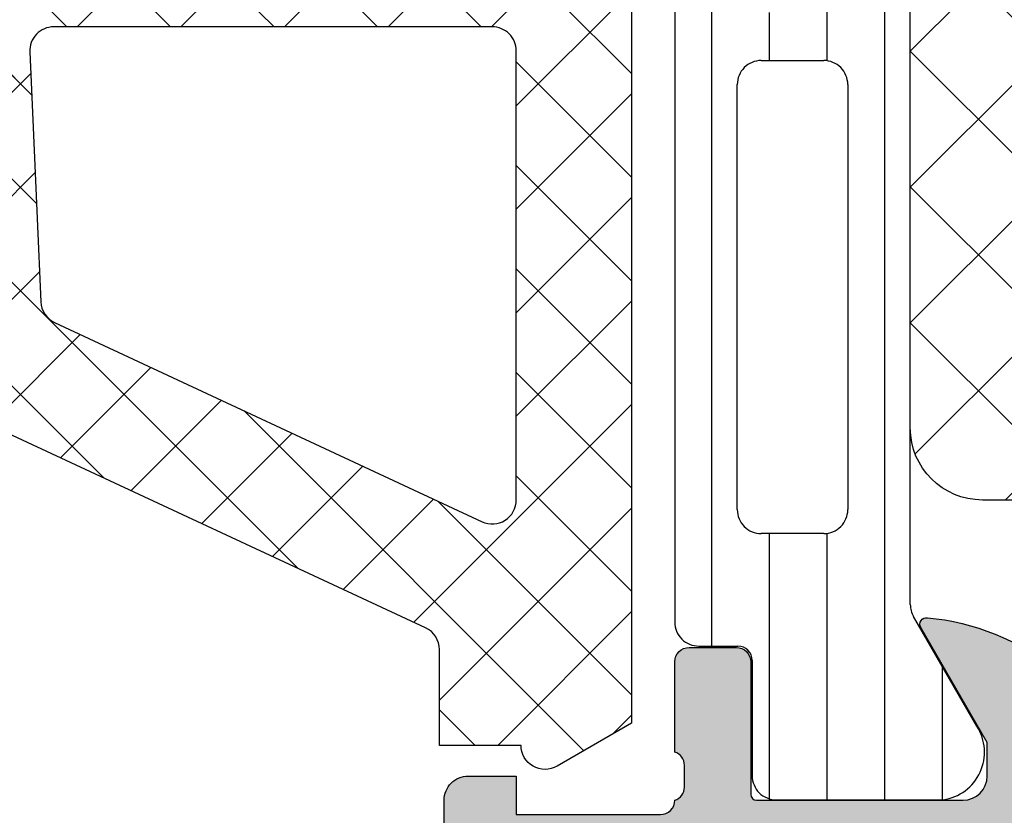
# Model space of a CAD drawing. Header units: millimetres. Extents: x 373037 to 682063, y 76092 to 274210.
# Tile 545 of 552: x 680128 to 680148, y 273205 to 273221. Entities that reach past the tile are written whole.
import ezdxf

# ---------------------------------------------------------------- set-up
doc = ezdxf.new("R2010")
doc.units = ezdxf.units.MM
doc.header["$LTSCALE"] = 100
doc.layers.add('PUDORYS', color=253, linetype='CONTINUOUS')

msp = doc.modelspace()

# ---------------------------------------------------------------- hatches: boundary and pattern name
at = {"layer": 'PUDORYS', "true_color": 0x939598}
h = msp.add_hatch(dxfattribs=at)
h.set_pattern_fill('ANSI37', color=252, scale=0.48, angle=270, style=0)
h.set_pattern_definition([(315, (680136.1487929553, 273234.9725188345), (1.077630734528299, 1.077630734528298), []), (44.99999999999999, (680136.1487929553, 273234.9725188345), (-1.077630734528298, 1.077630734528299), [])])
edge = h.paths.add_edge_path(flags=16)
edge.add_line((680136.8130869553, 273238.3737958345), (680138.2059409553, 273238.2740518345))
edge.add_arc((680138.248798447, 273238.872518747), 0.5999995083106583, 265.9039194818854, 360.000008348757)
edge.add_arc((680138.248798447, 273238.872518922), 0.5999995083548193, 359.9999916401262, 454.0960805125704)
edge.add_line((680138.2059409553, 273239.4709858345), (680136.8130869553, 273239.3712418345))
edge.add_arc((680136.8488014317, 273238.8725188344), 0.5000001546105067, 94.09606439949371, 265.9039355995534)
edge = h.paths.add_edge_path(flags=16)
edge.add_arc((680133.6487933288, 273240.4725154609), 0.4999996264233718, 269.9999571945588, 360.0000428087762)
edge.add_line((680134.1487929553, 273240.4725158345), (680134.1487929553, 273244.0662008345))
edge.add_arc((680133.6487926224, 273244.0662008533), 0.5000003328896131, 359.9999978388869, 473.2180265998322)
edge.add_line((680133.4516769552, 273244.5257068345), (680127.1205749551, 273241.8098288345))
edge.add_arc((680127.3176908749, 273241.3503234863), 0.4999998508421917, 113.2180817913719, 182.5001106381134)
edge.add_line((680126.8181669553, 273241.3285128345), (680126.8564929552, 273240.4507058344))
edge.add_arc((680127.3560165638, 273240.4725153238), 0.4999994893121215, 182.499979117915, 270.0000448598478)
edge.add_line((680127.3560169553, 273239.9725158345), (680133.6487929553, 273239.9725158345))
edge = h.paths.add_edge_path(flags=16)
edge.add_line((680128.2406309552, 273214.9185968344), (680137.1374839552, 273210.7699268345))
edge.add_arc((680137.3487930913, 273211.2230805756), 0.4999998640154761, 244.9999920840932, 360.0000296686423)
edge.add_line((680137.8487929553, 273211.2230808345), (680137.8487929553, 273220.5725158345))
edge.add_arc((680137.3487933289, 273220.572516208), 0.4999996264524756, 359.9999571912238, 450.0000428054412)
edge.add_line((680137.3487929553, 273221.0725158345), (680128.2248699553, 273221.0725158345))
edge.add_arc((680128.2248701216, 273220.5725157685), 0.5000000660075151, 90.00001905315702, 182.5000272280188)
edge.add_line((680127.7253459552, 273220.5507058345), (680127.9524159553, 273215.3499418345))
edge.add_arc((680128.4519413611, 273215.3717515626), 0.5000012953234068, 182.4999974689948, 244.9999080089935)
edge = h.paths.add_edge_path(flags=16)
edge.add_arc((680137.3487933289, 273223.772515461), 0.4999996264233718, 269.9999571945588, 360.0000428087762)
edge.add_line((680137.8487929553, 273223.7725158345), (680137.8487929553, 273230.9725158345))
edge.add_arc((680137.3487933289, 273230.9725162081), 0.4999996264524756, 359.9999571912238, 450.0000428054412)
edge.add_line((680137.3487929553, 273231.4725158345), (680136.1487929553, 273231.4725158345))
edge.add_arc((680136.1487914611, 273233.4725143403), 1.999998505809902, 179.9999571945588, 270.00004280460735, ccw=False)
edge.add_line((680134.1487929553, 273233.4725158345), (680134.1487929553, 273237.2725158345))
edge.add_arc((680133.6487933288, 273237.2725162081), 0.4999996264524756, 359.9999571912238, 450.0000428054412)
edge.add_line((680133.6487929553, 273237.7725158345), (680127.4957319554, 273237.7725158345))
edge.add_arc((680127.4957321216, 273237.2725157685), 0.5000000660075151, 90.00001905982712, 182.5000272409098)
edge.add_line((680126.9962079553, 273237.2507058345), (680127.2363429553, 273231.7507058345))
edge.add_arc((680127.7358665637, 273231.7725153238), 0.4999994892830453, 182.4999791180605, 270.0000448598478)
edge.add_line((680127.7358669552, 273231.2725158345), (680133.0487929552, 273231.2725158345))
edge.add_arc((680133.0487929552, 273230.1725158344), 1.100000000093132, -90, 90, ccw=False)
edge.add_line((680133.0487929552, 273229.0725158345), (680127.8755819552, 273229.0725158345))
edge.add_arc((680127.8755821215, 273228.5725157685), 0.5000000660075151, 90.00001905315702, 182.5000272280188)
edge.add_line((680127.3760579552, 273228.5507058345), (680127.5856309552, 273223.7507058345))
edge.add_arc((680128.0851545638, 273223.7725153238), 0.4999994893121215, 182.499979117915, 270.0000448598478)
edge.add_line((680128.0851549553, 273223.2725158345), (680137.3487929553, 273223.2725158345))
edge = h.paths.add_edge_path()
edge.add_line((680135.9623359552, 273208.5594628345), (680127.1744699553, 273212.6573118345))
edge.add_ellipse((680128.4423274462, 273215.3762372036), major_axis=(-3.000002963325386, 0), ratio=1, start_angle=2.5000588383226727, end_angle=64.9999693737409, ccw=False)
edge.add_line((680125.4451799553, 273215.2453758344), (680125.4168459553, 273215.8943258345))
edge.add_ellipse((680124.9173223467, 273215.8725163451), major_axis=(-0.4999994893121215, 0), ratio=1, start_angle=182.499979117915, end_angle=270.0000448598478)
edge.add_line((680124.9173219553, 273216.3725158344), (680123.9487929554, 273216.3725158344))
edge.add_ellipse((680123.9487928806, 273216.4725157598), major_axis=(-0.09999992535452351, 0), ratio=1, start_angle=-4.28221164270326e-05, end_angle=90.00004277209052, ccw=False)
edge.add_line((680123.8487929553, 273216.4725158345), (680123.8487929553, 273217.0725158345))
edge.add_ellipse((680123.9487928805, 273217.0725159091), major_axis=(-0.09999992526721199, 0), ratio=1, start_angle=-90.00004280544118, end_angle=4.275541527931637e-05, ccw=False)
edge.add_line((680123.9487929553, 273217.1725158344), (680124.8518309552, 273217.1725158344))
edge.add_ellipse((680124.851830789, 273217.6725159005), major_axis=(-0.5000000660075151, 0), ratio=1, start_angle=90.00001905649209, end_angle=182.5000272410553)
edge.add_line((680125.3513549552, 273217.6943258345), (680124.9575169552, 273226.5946198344))
edge.add_ellipse((680124.4580056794, 273226.5725157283), major_axis=(-0.5000001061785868, 0), ratio=1, start_angle=182.5337692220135, end_angle=270.0000829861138)
edge.add_line((680124.4580049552, 273227.0725158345), (680123.8487929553, 273227.0725158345))
edge.add_ellipse((680123.8487928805, 273227.1725157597), major_axis=(-0.09999992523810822, 0), ratio=1, start_angle=-4.2822116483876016e-05, end_angle=90.00004280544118, ccw=False)
edge.add_line((680123.7487929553, 273227.1725158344), (680123.7487929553, 273227.7725158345))
edge.add_ellipse((680123.8487928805, 273227.7725159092), major_axis=(-0.09999992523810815, 0), ratio=1, start_angle=-90.00004283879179, end_angle=4.275541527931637e-05, ccw=False)
edge.add_line((680123.8487929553, 273227.8725158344), (680124.3783549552, 273227.8725158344))
edge.add_ellipse((680124.3783552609, 273228.3725163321), major_axis=(-0.5000004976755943, 0), ratio=1, start_angle=89.99996496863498, end_angle=182.533697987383)
edge.add_line((680124.8778669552, 273228.3946198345), (680124.3672109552, 273239.9348448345))
edge.add_ellipse((680123.8676863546, 273239.9130353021), major_axis=(-0.5000004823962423, 0), ratio=1, start_angle=182.4999790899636, end_angle=273.2170573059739)
edge.add_line((680123.8396269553, 273240.4122478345), (680118.7058839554, 273240.1236848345))
edge.add_ellipse((680118.8214393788, 273239.7132668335), major_axis=(-0.426375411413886, 0), ratio=1, start_angle=-74.27514552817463, end_angle=69.24102762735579)
edge.add_line((680118.6703159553, 273239.3145718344), (680118.9029189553, 273239.3158118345))
edge.add_line((680118.9029189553, 273239.3158118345), (680120.7854979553, 273239.6139498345))
edge.add_line((680120.7854979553, 273239.6139498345), (680123.6347829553, 273239.2135238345))
edge.add_ellipse((680123.5930323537, 273238.9164432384), major_axis=(-0.2999999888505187, 0), ratio=1, start_angle=145.4022536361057, end_angle=262.00025595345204, ccw=False)
edge.add_ellipse((680121.3704612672, 273240.4495566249), major_axis=(-3.000047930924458, 0), ratio=1, start_angle=71.99157541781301, end_angle=145.4023587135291, ccw=False)
edge.add_line((680120.4429759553, 273237.5964778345), (680118.1880849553, 273238.2300538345))
edge.add_ellipse((680118.3490144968, 273239.0052663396), major_axis=(-0.7917403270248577, 0), ratio=1, start_angle=6.798346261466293, end_angle=78.27231020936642, ccw=False)
edge.add_line((680117.5628409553, 273238.9115438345), (680117.5616199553, 273239.9697538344))
edge.add_ellipse((680118.7407061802, 273239.8406295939), major_axis=(-1.18613548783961, 0), ratio=1, start_angle=288.6555764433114, end_angle=353.7503218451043, ccw=False)
edge.add_line((680118.3612869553, 273240.9644438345), (680121.6026269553, 273242.0587768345))
edge.add_line((680121.6026269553, 273242.0587768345), (680129.6524219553, 273244.9485548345))
edge.add_line((680129.6524219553, 273244.9485548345), (680139.5502989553, 273249.2813638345))
edge.add_ellipse((680139.7485690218, 273248.8223548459), major_axis=(-0.5000002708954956, 0), ratio=1, start_angle=180.0665763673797, end_angle=293.362049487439, ccw=False)
edge.add_line((680140.2485689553, 273248.8229358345), (680140.2492039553, 273248.2762348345))
edge.add_ellipse((680139.7492038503, 273248.2756545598), major_axis=(-0.5000004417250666, 0), ratio=1, start_angle=113.92082454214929, end_angle=180.0664945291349, ccw=False)
edge.add_line((680139.9519409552, 273247.8186008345), (680136.7479379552, 273246.4168448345))
edge.add_ellipse((680137.1487922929, 273245.5007037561), major_axis=(-0.9999993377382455, 0), ratio=1, start_angle=-66.36838527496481, end_angle=5.280726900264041e-05)
edge.add_line((680136.1487929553, 273245.5007028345), (680136.1487929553, 273240.2727608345))
edge.add_line((680136.1487929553, 273240.2727608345), (680137.9482719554, 273240.2727518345))
edge.add_line((680137.9482719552, 273240.2727518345), (680138.0862139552, 273240.7875528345))
edge.add_ellipse((680138.3633679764, 273240.6727875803), major_axis=(-0.2999756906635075, 0), ratio=1, start_angle=247.4964333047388, end_angle=337.50629974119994, ccw=False)
edge.add_line((680138.4781809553, 273240.9499218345), (680139.7483079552, 273240.1007548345))
edge.add_ellipse((680139.2485871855, 273239.2348906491), major_axis=(-0.9997207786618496, 0), ratio=1, start_angle=179.9923881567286, end_angle=240.00923930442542, ccw=False)
edge.add_line((680140.2483079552, 273239.2347578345), (680140.2482769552, 273238.5103968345))
edge.add_ellipse((680139.2485391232, 273238.5106048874), major_axis=(-0.9997378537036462, 0), ratio=1, start_angle=119.99132494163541, end_angle=179.9880763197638, ccw=False)
edge.add_line((680139.7482769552, 273237.6447308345), (680138.4781809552, 273236.7955638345))
edge.add_ellipse((680138.3633690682, 273237.0727113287), major_axis=(-0.2999875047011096, 0), ratio=1, start_angle=22.49860380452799, end_angle=112.50240616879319, ccw=False)
edge.add_line((680138.0862139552, 273236.9579178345), (680137.9482419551, 273237.4727338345))
edge.add_line((680137.9482419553, 273237.4727338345), (680136.1487929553, 273237.4727418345))
edge.add_line((680136.1487929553, 273237.4727418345), (680136.1487929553, 273234.2725148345))
edge.add_ellipse((680136.4487927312, 273234.2725146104), major_axis=(-0.2999997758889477, 0), ratio=1, start_angle=-4.279988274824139e-05, end_angle=90.00004279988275)
edge.add_line((680136.4487929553, 273233.9725148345), (680139.7487889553, 273233.9725148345))
edge.add_ellipse((680139.7487893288, 273233.4725152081), major_axis=(-0.4999996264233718, 0), ratio=1, start_angle=179.9999571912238, end_angle=270.0000428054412, ccw=False)
edge.add_line((680140.2487889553, 273233.4725148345), (680140.2487889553, 273206.5748928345))
edge.add_line((680140.2487889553, 273206.5748928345), (680138.6983969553, 273205.6797748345))
edge.add_ellipse((680138.4483968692, 273206.1127873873), major_axis=(-0.4999999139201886, 0), ratio=1, start_angle=6.335268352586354e-05, end_angle=120.00001708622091, ccw=False)
edge.add_line((680137.9483969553, 273206.1127868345), (680136.2510259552, 273206.1127868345))
edge.add_line((680136.2510259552, 273206.1127868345), (680136.2510259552, 273208.1063088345))
edge.add_ellipse((680135.7510256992, 273208.1063091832), major_axis=(-0.5000002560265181, 0), ratio=1, start_angle=179.9999600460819, end_angle=244.9998714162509)
h = msp.add_hatch(dxfattribs=at)
h.set_pattern_fill('ANSI37', color=252, scale=0.48, angle=270, style=0)
h.set_pattern_definition([(315, (680136.1487931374, 273234.9725188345), (1.077630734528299, 1.077630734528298), []), (44.99999999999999, (680136.1487931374, 273234.9725188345), (-1.077630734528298, 1.077630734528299), [])])
edge = h.paths.add_edge_path(flags=16)
edge.add_line((680136.8130871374, 273238.3737958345), (680138.2059411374, 273238.2740518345))
edge.add_arc((680138.2487986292, 273238.872518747), 0.5999995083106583, 265.9039194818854, 360.000008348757)
edge.add_arc((680138.248798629, 273238.872518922), 0.5999995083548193, 359.9999916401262, 454.0960805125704)
edge.add_line((680138.2059411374, 273239.4709858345), (680136.8130871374, 273239.3712418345))
edge.add_arc((680136.8488016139, 273238.8725188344), 0.5000001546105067, 94.09606439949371, 265.9039355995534)
edge = h.paths.add_edge_path(flags=16)
edge.add_arc((680133.648793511, 273240.4725154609), 0.4999996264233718, 269.9999571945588, 360.0000428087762)
edge.add_line((680134.1487931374, 273240.4725158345), (680134.1487931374, 273244.0662008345))
edge.add_arc((680133.6487928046, 273244.0662008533), 0.5000003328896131, 359.9999978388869, 473.2180265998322)
edge.add_line((680133.4516771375, 273244.5257068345), (680127.1205751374, 273241.8098288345))
edge.add_arc((680127.3176910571, 273241.3503234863), 0.4999998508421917, 113.2180817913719, 182.5001106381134)
edge.add_line((680126.8181671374, 273241.3285128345), (680126.8564931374, 273240.4507058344))
edge.add_arc((680127.356016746, 273240.4725153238), 0.4999994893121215, 182.499979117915, 270.0000448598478)
edge.add_line((680127.3560171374, 273239.9725158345), (680133.6487931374, 273239.9725158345))
edge = h.paths.add_edge_path(flags=16)
edge.add_line((680128.2406311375, 273214.9185968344), (680137.1374841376, 273210.7699268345))
edge.add_arc((680137.3487932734, 273211.2230805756), 0.4999998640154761, 244.9999920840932, 360.0000296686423)
edge.add_line((680137.8487931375, 273211.2230808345), (680137.8487931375, 273220.5725158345))
edge.add_arc((680137.348793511, 273220.572516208), 0.4999996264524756, 359.9999571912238, 450.0000428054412)
edge.add_line((680137.3487931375, 273221.0725158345), (680128.2248701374, 273221.0725158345))
edge.add_arc((680128.2248703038, 273220.5725157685), 0.5000000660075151, 90.00001905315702, 182.5000272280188)
edge.add_line((680127.7253461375, 273220.5507058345), (680127.9524161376, 273215.3499418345))
edge.add_arc((680128.4519415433, 273215.3717515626), 0.5000012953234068, 182.4999974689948, 244.9999080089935)
edge = h.paths.add_edge_path(flags=16)
edge.add_arc((680137.348793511, 273223.772515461), 0.4999996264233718, 269.9999571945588, 360.0000428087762)
edge.add_line((680137.8487931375, 273223.7725158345), (680137.8487931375, 273230.9725158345))
edge.add_arc((680137.348793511, 273230.9725162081), 0.4999996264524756, 359.9999571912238, 450.0000428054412)
edge.add_line((680137.3487931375, 273231.4725158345), (680136.1487931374, 273231.4725158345))
edge.add_arc((680136.1487916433, 273233.4725143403), 1.999998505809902, 179.9999571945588, 270.00004280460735, ccw=False)
edge.add_line((680134.1487931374, 273233.4725158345), (680134.1487931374, 273237.2725158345))
edge.add_arc((680133.648793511, 273237.2725162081), 0.4999996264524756, 359.9999571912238, 450.0000428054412)
edge.add_line((680133.6487931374, 273237.7725158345), (680127.4957321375, 273237.7725158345))
edge.add_arc((680127.4957323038, 273237.2725157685), 0.5000000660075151, 90.00001905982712, 182.5000272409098)
edge.add_line((680126.9962081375, 273237.2507058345), (680127.2363431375, 273231.7507058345))
edge.add_arc((680127.7358667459, 273231.7725153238), 0.4999994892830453, 182.4999791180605, 270.0000448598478)
edge.add_line((680127.7358671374, 273231.2725158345), (680133.0487931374, 273231.2725158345))
edge.add_arc((680133.0487931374, 273230.1725158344), 1.100000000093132, -90, 90, ccw=False)
edge.add_line((680133.0487931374, 273229.0725158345), (680127.8755821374, 273229.0725158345))
edge.add_arc((680127.8755823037, 273228.5725157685), 0.5000000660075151, 90.00001905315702, 182.5000272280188)
edge.add_line((680127.3760581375, 273228.5507058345), (680127.5856311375, 273223.7507058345))
edge.add_arc((680128.085154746, 273223.7725153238), 0.4999994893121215, 182.499979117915, 270.0000448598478)
edge.add_line((680128.0851551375, 273223.2725158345), (680137.3487931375, 273223.2725158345))
edge = h.paths.add_edge_path()
edge.add_line((680135.9623361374, 273208.5594628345), (680127.1744701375, 273212.6573118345))
edge.add_ellipse((680128.4423276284, 273215.3762372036), major_axis=(-3.000002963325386, 0), ratio=1, start_angle=2.5000588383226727, end_angle=64.9999693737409, ccw=False)
edge.add_line((680125.4451801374, 273215.2453758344), (680125.4168461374, 273215.8943258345))
edge.add_ellipse((680124.9173225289, 273215.8725163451), major_axis=(-0.4999994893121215, 0), ratio=1, start_angle=182.499979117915, end_angle=270.0000448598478)
edge.add_line((680124.9173221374, 273216.3725158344), (680123.9487931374, 273216.3725158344))
edge.add_ellipse((680123.9487930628, 273216.4725157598), major_axis=(-0.09999992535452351, 0), ratio=1, start_angle=-4.28221164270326e-05, end_angle=90.00004277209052, ccw=False)
edge.add_line((680123.8487931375, 273216.4725158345), (680123.8487931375, 273217.0725158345))
edge.add_ellipse((680123.9487930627, 273217.0725159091), major_axis=(-0.09999992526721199, 0), ratio=1, start_angle=-90.00004280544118, end_angle=4.275541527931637e-05, ccw=False)
edge.add_line((680123.9487931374, 273217.1725158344), (680124.8518311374, 273217.1725158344))
edge.add_ellipse((680124.8518309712, 273217.6725159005), major_axis=(-0.5000000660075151, 0), ratio=1, start_angle=90.00001905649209, end_angle=182.5000272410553)
edge.add_line((680125.3513551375, 273217.6943258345), (680124.9575171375, 273226.5946198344))
edge.add_ellipse((680124.4580058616, 273226.5725157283), major_axis=(-0.5000001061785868, 0), ratio=1, start_angle=182.5337692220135, end_angle=270.0000829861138)
edge.add_line((680124.4580051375, 273227.0725158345), (680123.8487931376, 273227.0725158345))
edge.add_ellipse((680123.8487930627, 273227.1725157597), major_axis=(-0.09999992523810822, 0), ratio=1, start_angle=-4.2822116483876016e-05, end_angle=90.00004280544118, ccw=False)
edge.add_line((680123.7487931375, 273227.1725158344), (680123.7487931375, 273227.7725158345))
edge.add_ellipse((680123.8487930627, 273227.7725159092), major_axis=(-0.09999992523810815, 0), ratio=1, start_angle=-90.00004283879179, end_angle=4.275541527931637e-05, ccw=False)
edge.add_line((680123.8487931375, 273227.8725158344), (680124.3783551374, 273227.8725158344))
edge.add_ellipse((680124.3783554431, 273228.3725163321), major_axis=(-0.5000004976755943, 0), ratio=1, start_angle=89.99996496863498, end_angle=182.533697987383)
edge.add_line((680124.8778671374, 273228.3946198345), (680124.3672111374, 273239.9348448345))
edge.add_ellipse((680123.8676865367, 273239.9130353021), major_axis=(-0.5000004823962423, 0), ratio=1, start_angle=182.4999790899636, end_angle=273.2170573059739)
edge.add_line((680123.8396271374, 273240.4122478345), (680118.7058841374, 273240.1236848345))
edge.add_ellipse((680118.821439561, 273239.7132668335), major_axis=(-0.426375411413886, 0), ratio=1, start_angle=-74.27514552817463, end_angle=69.24102762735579)
edge.add_line((680118.6703161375, 273239.3145718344), (680118.9029191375, 273239.3158118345))
edge.add_line((680118.9029191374, 273239.3158118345), (680120.7854981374, 273239.6139498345))
edge.add_line((680120.7854981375, 273239.6139498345), (680123.6347831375, 273239.2135238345))
edge.add_ellipse((680123.5930325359, 273238.9164432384), major_axis=(-0.2999999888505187, 0), ratio=1, start_angle=145.4022536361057, end_angle=262.00025595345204, ccw=False)
edge.add_ellipse((680121.3704614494, 273240.4495566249), major_axis=(-3.000047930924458, 0), ratio=1, start_angle=71.99157541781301, end_angle=145.4023587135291, ccw=False)
edge.add_line((680120.4429761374, 273237.5964778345), (680118.1880851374, 273238.2300538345))
edge.add_ellipse((680118.349014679, 273239.0052663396), major_axis=(-0.7917403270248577, 0), ratio=1, start_angle=6.798346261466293, end_angle=78.27231020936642, ccw=False)
edge.add_line((680117.5628411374, 273238.9115438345), (680117.5616201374, 273239.9697538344))
edge.add_ellipse((680118.7407063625, 273239.8406295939), major_axis=(-1.18613548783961, 0), ratio=1, start_angle=288.6555764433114, end_angle=353.7503218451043, ccw=False)
edge.add_line((680118.3612871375, 273240.9644438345), (680121.6026271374, 273242.0587768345))
edge.add_line((680121.6026271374, 273242.0587768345), (680129.6524221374, 273244.9485548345))
edge.add_line((680129.6524221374, 273244.9485548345), (680139.5502991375, 273249.2813638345))
edge.add_ellipse((680139.748569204, 273248.8223548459), major_axis=(-0.5000002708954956, 0), ratio=1, start_angle=180.0665763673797, end_angle=293.362049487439, ccw=False)
edge.add_line((680140.2485691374, 273248.8229358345), (680140.2492041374, 273248.2762348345))
edge.add_ellipse((680139.7492040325, 273248.2756545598), major_axis=(-0.5000004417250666, 0), ratio=1, start_angle=113.92082454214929, end_angle=180.0664945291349, ccw=False)
edge.add_line((680139.9519411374, 273247.8186008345), (680136.7479381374, 273246.4168448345))
edge.add_ellipse((680137.1487924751, 273245.5007037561), major_axis=(-0.9999993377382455, 0), ratio=1, start_angle=-66.36838527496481, end_angle=5.280726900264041e-05)
edge.add_line((680136.1487931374, 273245.5007028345), (680136.1487931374, 273240.2727608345))
edge.add_line((680136.1487931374, 273240.2727608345), (680137.9482721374, 273240.2727518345))
edge.add_line((680137.9482721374, 273240.2727518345), (680138.0862141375, 273240.7875528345))
edge.add_ellipse((680138.3633681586, 273240.6727875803), major_axis=(-0.2999756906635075, 0), ratio=1, start_angle=247.4964333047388, end_angle=337.50629974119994, ccw=False)
edge.add_line((680138.4781811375, 273240.9499218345), (680139.7483081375, 273240.1007548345))
edge.add_ellipse((680139.2485873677, 273239.2348906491), major_axis=(-0.9997207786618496, 0), ratio=1, start_angle=179.9923881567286, end_angle=240.00923930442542, ccw=False)
edge.add_line((680140.2483081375, 273239.2347578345), (680140.2482771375, 273238.5103968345))
edge.add_ellipse((680139.2485393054, 273238.5106048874), major_axis=(-0.9997378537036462, 0), ratio=1, start_angle=119.99132494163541, end_angle=179.9880763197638, ccw=False)
edge.add_line((680139.7482771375, 273237.6447308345), (680138.4781811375, 273236.7955638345))
edge.add_ellipse((680138.3633692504, 273237.0727113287), major_axis=(-0.2999875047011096, 0), ratio=1, start_angle=22.49860380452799, end_angle=112.50240616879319, ccw=False)
edge.add_line((680138.0862141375, 273236.9579178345), (680137.9482421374, 273237.4727338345))
edge.add_line((680137.9482421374, 273237.4727338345), (680136.1487931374, 273237.4727418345))
edge.add_line((680136.1487931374, 273237.4727418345), (680136.1487931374, 273234.2725148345))
edge.add_ellipse((680136.4487929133, 273234.2725146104), major_axis=(-0.2999997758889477, 0), ratio=1, start_angle=-4.279988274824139e-05, end_angle=90.00004279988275)
edge.add_line((680136.4487931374, 273233.9725148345), (680139.7487891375, 273233.9725148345))
edge.add_ellipse((680139.748789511, 273233.4725152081), major_axis=(-0.4999996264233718, 0), ratio=1, start_angle=179.9999571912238, end_angle=270.0000428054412, ccw=False)
edge.add_line((680140.2487891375, 273233.4725148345), (680140.2487891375, 273206.5748928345))
edge.add_line((680140.2487891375, 273206.5748928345), (680138.6983971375, 273205.6797748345))
edge.add_ellipse((680138.4483970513, 273206.1127873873), major_axis=(-0.4999999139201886, 0), ratio=1, start_angle=6.335268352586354e-05, end_angle=120.00001708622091, ccw=False)
edge.add_line((680137.9483971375, 273206.1127868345), (680136.2510261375, 273206.1127868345))
edge.add_line((680136.2510261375, 273206.1127868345), (680136.2510261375, 273208.1063088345))
edge.add_ellipse((680135.7510258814, 273208.1063091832), major_axis=(-0.5000002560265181, 0), ratio=1, start_angle=179.9999600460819, end_angle=244.9998714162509)
h = msp.add_hatch(dxfattribs=at)
h.set_pattern_fill('LINIE', color=252, scale=1.2, angle=90, style=0)
h.set_pattern_definition([(90, (679979.9212210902, 248347.5297934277), (-1.2, 7.347638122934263e-17), [])])
edge = h.paths.add_edge_path()
edge.add_arc((680142.4579826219, 273244.5624355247), 0.2999999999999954, -89.99792470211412, 0.0020752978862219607, ccw=False)
edge.add_line((680142.4579934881, 273244.2624355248), (680141.6476621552, 273244.2624068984))
edge.add_arc((680141.6476775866, 273243.7624095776), 0.4999973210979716, 90.00176831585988, 180.0023822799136)
edge.add_line((680141.147680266, 273243.7623887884), (680141.146359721, 273242.9213165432))
edge.add_arc((680140.946359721, 273242.9213165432), 0.1999999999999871, 270.00000000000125, 360, ccw=False)
edge.add_line((680140.946359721, 273242.7213165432), (680136.846359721, 273242.7213165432))
edge.add_arc((680136.8463597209, 273242.2213165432), 0.5000000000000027, 89.99999999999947, 179.9999999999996)
edge.add_line((680136.3463597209, 273242.2213165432), (680136.3463597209, 273241.3905673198))
edge.add_arc((680137.3463597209, 273241.3905673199), 0.9999999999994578, 180.0000000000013, 254.9999999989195)
edge.add_line((680137.0875406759, 273240.4246414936), (680137.846359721, 273240.2213165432))
edge.add_line((680137.8463597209, 273240.2213165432), (680137.8463597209, 273241.2213165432))
edge.add_line((680137.8463597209, 273241.2213165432), (680140.146359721, 273241.2213165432))
edge.add_arc((680140.1446504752, 273240.217190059), 1.004127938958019, 0.23408772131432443, 89.90246998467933, ccw=False)
edge.add_line((680141.1487700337, 273240.2212925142), (680141.1487700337, 273237.2214141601))
edge.add_arc((680140.1446506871, 273237.2254425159), 1.004127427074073, 270.09751797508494, 359.7701403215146, ccw=False)
edge.add_line((680140.146359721, 273236.2213165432), (680137.8463597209, 273236.2213165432))
edge.add_line((680137.8463597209, 273236.2213165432), (680137.8463597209, 273237.2213165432))
edge.add_line((680137.8463597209, 273237.2213165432), (680137.0875406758, 273237.0179915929))
edge.add_arc((680137.3463597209, 273236.0520657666), 1.000000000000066, 105.0000000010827, 179.9999999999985)
edge.add_line((680136.3463597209, 273236.0520657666), (680136.3463597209, 273235.2213165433))
edge.add_arc((680136.8463597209, 273235.2213165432), 0.4999999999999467, 180, 270)
edge.add_line((680136.8463597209, 273234.7213165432), (680140.9463597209, 273234.7213165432))
edge.add_arc((680140.9446311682, 273234.5171434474), 0.2041804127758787, 1.1558689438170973, 89.51493893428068, ccw=False)
edge.add_line((680141.1487700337, 273234.5212622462), (680141.1487929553, 273208.6798954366))
edge.add_arc((680141.6487902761, 273208.6799108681), 0.4999973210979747, 180.0017683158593, 270.002382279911)
edge.add_line((680141.6488110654, 273208.1799135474), (680142.4591423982, 273208.1799421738))
edge.add_arc((680142.4591532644, 273207.8799421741), 0.299999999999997, 0.0020752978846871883, 90.00207529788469, ccw=False)
edge.add_line((680142.7591532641, 273207.8799530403), (680142.7589082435, 273205.4799546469))
edge.add_arc((680143.2589042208, 273205.4799701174), 0.499995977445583, 180.0017728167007, 270.0023777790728)
edge.add_line((680143.2589249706, 273204.9799741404), (680146.7354664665, 273204.9801007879))
edge.add_arc((680146.5931199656, 273205.9699137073), 0.99999607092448, 278.1836833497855, 392.7290913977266)
edge.add_line((680147.4343530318, 273206.5105791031), (680146.1158006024, 273208.7941881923))
edge.add_arc((680146.5488042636, 273209.0442038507), 0.5000000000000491, 180.0021352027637, 210.0020718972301, ccw=False)
edge.add_line((680146.0488042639, 273209.0441852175), (680146.0477179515, 273243.3984539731))
edge.add_arc((680146.5477179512, 273243.3984715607), 0.5000000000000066, 150.0020786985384, 180.0020153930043, ccw=False)
edge.add_line((680146.1146961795, 273243.6484558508), (680147.4330831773, 273245.932160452))
edge.add_arc((680146.5918109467, 273246.4727649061), 0.9999960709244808, 327.2750591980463, 441.8204672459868)
edge.add_line((680146.7340857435, 273247.4625881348), (680143.2575442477, 273247.4624614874))
edge.add_arc((680143.2575597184, 273246.9624655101), 0.4999959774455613, 90.0017728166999, 180.0023777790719)
edge.add_line((680142.7575637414, 273246.9624447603), (680142.7579826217, 273244.562446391))
edge = h.paths.add_edge_path(flags=16)
edge.add_line((680142.9482582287, 273220.3713227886), (680144.248252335, 273220.3713227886))
edge.add_arc((680144.2482559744, 273219.8713264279), 0.4999963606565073, -0.00041704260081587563, 90.0004170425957, ccw=False)
edge.add_line((680144.748252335, 273219.8713227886), (680144.748252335, 273211.0213288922))
edge.add_arc((680144.2482559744, 273211.0213252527), 0.4999963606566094, -90.00041704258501, 0.0004170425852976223, ccw=False)
edge.add_line((680144.248252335, 273210.5213288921), (680142.9482582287, 273210.5213288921))
edge.add_arc((680142.948241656, 273211.021328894), 0.5000000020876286, 180.0000002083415, 270.0018991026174, ccw=False)
edge.add_line((680142.4482416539, 273211.0213288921), (680142.4482416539, 273219.8713227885))
edge.add_arc((680142.948241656, 273219.8713227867), 0.5000000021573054, 89.99810091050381, 179.9999997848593, ccw=False)
edge = h.paths.add_edge_path(flags=16)
edge.add_arc((680142.9482416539, 273230.5713288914), 0.4999999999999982, 89.99999999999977, 180.000000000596, ccw=False)
edge.add_line((680142.9482416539, 273231.0713288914), (680144.248252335, 273231.0713288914))
edge.add_arc((680144.248252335, 273230.5713288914), 0.4999999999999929, -5.965148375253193e-10, 89.99999999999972, ccw=False)
edge.add_line((680144.748252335, 273230.5713288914), (680144.748252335, 273221.8713227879))
edge.add_arc((680144.248252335, 273221.8713227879), 0.5000000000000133, 270.0000000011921, 360, ccw=False)
edge.add_line((680144.248252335, 273221.3713227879), (680142.9482416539, 273221.3713227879))
edge.add_arc((680142.9482416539, 273221.8713227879), 0.5000000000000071, 180.0000000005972, 270.0000000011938, ccw=False)
edge.add_line((680142.4482416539, 273221.8713227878), (680142.4482416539, 273230.5713288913))
edge = h.paths.add_edge_path(flags=16)
edge.add_arc((680144.2482559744, 273232.5713252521), 0.4999963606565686, -90.00041704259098, 0.0004170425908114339, ccw=False)
edge.add_line((680144.248252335, 273232.0713288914), (680142.9482582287, 273232.0713288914))
edge.add_arc((680142.948241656, 273232.5713288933), 0.5000000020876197, 180.0000002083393, 270.0018991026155, ccw=False)
edge.add_line((680142.4482416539, 273232.5713288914), (680142.4482416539, 273241.4213380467))
edge.add_arc((680142.9482263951, 273241.4213380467), 0.4999847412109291, 89.99999999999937, 180.0000000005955, ccw=False)
edge.add_line((680142.9482263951, 273241.9213227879), (680144.2482370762, 273241.9213227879))
edge.add_arc((680144.2482370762, 273241.4213075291), 0.5000152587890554, -5.949232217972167e-10, 90.00000000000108, ccw=False)
edge.add_line((680144.748252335, 273241.4213075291), (680144.748252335, 273232.5713288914))
h = msp.add_hatch(dxfattribs=at)
h.set_pattern_fill('NETZ', color=252, scale=2, angle=135, style=0)
h.set_pattern_definition([(135, (680146.0495277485, 273226.2214422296), (-1.414213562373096, -1.414213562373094), []), (225, (680146.0495277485, 273226.2214422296), (1.414213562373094, -1.414213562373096), [])])
h.paths.add_polyline_path([(680151.0495277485, 273239.7214422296, 0.4142135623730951), (680149.5495277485, 273241.2214422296), (680147.5495277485, 273241.2214422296, 0.4142135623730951), (680146.0495277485, 273239.7214422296), (680146.0495277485, 273212.7214422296, 0.4142135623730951), (680147.5495277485, 273211.2214422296), (680149.5495277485, 273211.2214422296, 0.4142135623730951), (680151.0495277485, 273212.7214422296)])
h = msp.add_hatch(color=252, dxfattribs=at)
edge = h.paths.add_edge_path()
edge.add_arc((680159.4486622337, 273205.0925261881), 0.1200000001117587, 270, 359.9999999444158)
edge.add_line((680159.5686622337, 273205.092526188), (680159.5686622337, 273207.852524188))
edge.add_arc((680159.8686622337, 273207.852524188), 0.3000000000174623, 90.00000000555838, 180, ccw=False)
edge.add_line((680159.8686622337, 273208.152524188), (680160.8486365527, 273208.152524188))
edge.add_arc((680160.8486365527, 273207.852524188), 0.3000000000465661, 0, 89.99999999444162, ccw=False)
edge.add_line((680161.1486365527, 273207.852524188), (680161.1486365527, 273205.972513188))
edge.add_arc((680161.2275036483, 273205.7049698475), 0.2789255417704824, 106.4245945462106, 181.1628700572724)
edge.add_line((680160.9486355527, 273205.6993091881), (680160.9486355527, 273205.2457151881))
edge.add_arc((680161.2274729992, 273205.2400467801), 0.2788950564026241, 178.835410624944, 253.580123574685)
edge.add_line((680161.1486365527, 273204.972526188), (680161.9488112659, 273204.972526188))
edge.add_arc((680161.9488112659, 273203.972526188), 1, 0, 90, ccw=False)
edge.add_line((680162.9488112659, 273203.972526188), (680162.9488112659, 273200.4725188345))
edge.add_arc((680161.9487914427, 273200.4725386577), 1.000019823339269, 270.0011357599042, 359.99886423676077, ccw=False)
edge.add_line((680161.9488112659, 273199.4725188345), (680161.4488112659, 273199.4725188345))
edge.add_line((680161.4488112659, 273199.4725188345), (680161.4488112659, 273201.9725188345))
edge.add_arc((680160.44876588, 273201.9724734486), 1.000045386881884, 0.002600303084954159, 89.99739970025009)
edge.add_line((680160.4488112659, 273202.9725188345), (680159.1487929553, 273202.9725188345))
edge.add_arc((680159.1488454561, 273201.9724663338), 1.0000525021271, 90.00300791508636, 179.9969920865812)
edge.add_line((680158.1487929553, 273201.9725188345), (680158.1487929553, 273194.9725188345))
edge.add_arc((680158.6739147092, 273194.4725188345), 0.7250881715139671, 136.4038161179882, 223.5961838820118)
edge.add_line((680158.1487929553, 273193.9725188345), (680158.1487929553, 273187.9384306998))
edge.add_arc((680159.1488454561, 273187.9384832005), 1.000052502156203, 180.0030079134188, 269.9969920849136)
edge.add_line((680159.1487929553, 273186.9384306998), (680160.4488112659, 273186.9384306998))
edge.add_arc((680160.44876588, 273187.9384760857), 1.000045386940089, 270.0026002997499, 359.9973996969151)
edge.add_line((680161.4488112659, 273187.9384306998), (680161.4488112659, 273189.4725188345))
edge.add_line((680161.4488112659, 273189.4725188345), (680162.0488173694, 273189.4725188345))
edge.add_line((680162.0488173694, 273189.4725188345), (680163.1487929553, 273188.372512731))
edge.add_line((680163.1487929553, 273188.372512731), (680163.1487929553, 273184.9725188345))
edge.add_line((680163.1487929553, 273184.9725188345), (680136.1488921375, 273184.9725188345))
edge.add_line((680136.1488921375, 273184.9725188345), (680136.1488921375, 273188.372512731))
edge.add_line((680136.1488921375, 273188.372512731), (680137.2488677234, 273189.4725188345))
edge.add_line((680137.2488677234, 273189.4725188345), (680137.8488738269, 273189.4725188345))
edge.add_line((680137.8488738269, 273189.4725188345), (680137.8488738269, 273187.9384306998))
edge.add_arc((680138.8489192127, 273187.9384760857), 1.000045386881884, 180.002600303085, 269.9973997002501)
edge.add_line((680138.8488738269, 273186.9384306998), (680140.1488921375, 273186.9384306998))
edge.add_arc((680140.1488396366, 273187.9384832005), 1.0000525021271, 270.0030079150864, 359.9969920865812)
edge.add_line((680141.1488921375, 273187.9384306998), (680141.1488921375, 273193.9725188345))
edge.add_arc((680140.6237703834, 273194.4725188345), 0.7250881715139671, 316.4038161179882, 403.5961838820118)
edge.add_line((680141.1488921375, 273194.9725188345), (680141.1488921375, 273201.9725188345))
edge.add_arc((680140.1488396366, 273201.9724663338), 1.000052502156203, 0.00300791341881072, 89.99699208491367)
edge.add_line((680140.1488921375, 273202.9725188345), (680138.8488738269, 273202.9725188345))
edge.add_arc((680138.8489192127, 273201.9724734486), 1.000045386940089, 90.0026002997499, 179.9973996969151)
edge.add_line((680137.8488738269, 273201.9725188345), (680137.8488738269, 273199.4725188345))
edge.add_line((680137.8488738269, 273199.4725188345), (680137.3488738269, 273199.4725188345))
edge.add_arc((680137.34889365, 273200.4725386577), 1.000019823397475, 180.0011357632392, 269.9988642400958, ccw=False)
edge.add_line((680136.3488738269, 273200.4725188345), (680136.3488738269, 273204.9725188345))
edge.add_arc((680136.8488635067, 273204.9725291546), 0.4999896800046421, 89.99881737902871, 180.0011826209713, ccw=False)
edge.add_line((680136.8488738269, 273205.4725188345), (680137.8488738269, 273205.4725188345))
edge.add_line((680137.8488738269, 273205.4725188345), (680137.8488738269, 273204.6725157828))
edge.add_line((680137.8488738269, 273204.6725157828), (680140.8488890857, 273204.6725157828))
edge.add_arc((680140.8488917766, 273204.9725234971), 0.3000077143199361, 269.9994860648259, 360.0005139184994)
edge.add_arc((680141.0700630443, 273205.2400467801), 0.2788950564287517, 286.419876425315, 361.164589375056)
edge.add_line((680141.3489004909, 273205.2457151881), (680141.3489004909, 273205.6993091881))
edge.add_arc((680141.0700323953, 273205.7049698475), 0.2789255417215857, 358.8371299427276, 433.5754054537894)
edge.add_line((680141.148899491, 273205.972513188), (680141.148899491, 273207.852524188))
edge.add_arc((680141.448899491, 273207.852524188), 0.3000000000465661, 90.00000000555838, 180, ccw=False)
edge.add_line((680141.448899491, 273208.152524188), (680142.42887381, 273208.152524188))
edge.add_arc((680142.42887381, 273207.852524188), 0.3000000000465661, 0, 90, ccw=False)
edge.add_line((680142.72887381, 273207.852524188), (680142.72887381, 273205.092526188))
edge.add_arc((680142.84887381, 273205.0925261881), 0.1200000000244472, 180.0000000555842, 270)
edge.add_line((680142.84887381, 273204.972526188), (680147.148899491, 273204.972526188))
edge.add_arc((680147.148899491, 273205.472526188), 0.5, 270, 360)
edge.add_line((680147.648899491, 273205.472526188), (680147.648899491, 273206.1725261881))
edge.add_line((680147.648899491, 273206.1725261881), (680146.2674040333, 273208.5653465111))
edge.add_arc((680146.3870192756, 273208.6344064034), 0.1381197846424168, 82.29756250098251, 210.0000000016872, ccw=False)
edge.add_arc((680145.9394008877, 273203.7930551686), 4.999999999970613, 18.709400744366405, 84.65077199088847, ccw=False)
edge.add_arc((680151.1487680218, 273205.5572813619), 0.4999999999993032, 198.7094007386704, 341.2905992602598)
edge.add_arc((680156.358135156, 273203.7930551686), 4.99999999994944, 95.34922800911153, 161.2905992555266, ccw=False)
edge.add_arc((680155.910516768, 273208.6344064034), 0.1381197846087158, -30.000000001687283, 97.7024374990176, ccw=False)
edge.add_line((680156.0301320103, 273208.5653465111), (680154.6486365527, 273206.1725261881))
edge.add_line((680154.6486365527, 273206.1725261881), (680154.6486365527, 273205.472526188))
edge.add_arc((680155.1486365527, 273205.472526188), 0.5, 180, 270)
edge.add_line((680155.1486365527, 273204.972526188), (680159.4486622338, 273204.972526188))
edge = h.paths.add_edge_path(flags=16)
edge.add_arc((680144.1488845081, 273187.072524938), 0.5, 180, 270)
edge.add_line((680144.1488845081, 273186.572524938), (680156.1487929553, 273186.572524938))
edge.add_arc((680156.1487929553, 273187.072524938), 0.5, 270, 360)
edge.add_line((680156.6487929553, 273187.072524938), (680156.6487929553, 273202.7725066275))
edge.add_arc((680156.1487929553, 273202.7725066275), 0.5, 0, 90)
edge.add_line((680156.1487929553, 273203.2725066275), (680144.1488845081, 273203.2725066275))
edge.add_arc((680144.1488845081, 273202.7725066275), 0.5, 90, 180)
edge.add_line((680143.6488845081, 273202.7725066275), (680143.6488845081, 273201.2725066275))
edge.add_line((680143.6488845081, 273201.2725066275), (680143.1488845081, 273201.2725066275))
edge.add_arc((680143.1488845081, 273200.7725066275), 0.5, 90, 180)
edge.add_line((680142.6488845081, 273200.7725066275), (680142.6488845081, 273189.072524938))
edge.add_arc((680143.1488845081, 273189.072524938), 0.5, 180, 270)
edge.add_line((680143.1488845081, 273188.572524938), (680143.6488845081, 273188.572524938))
edge.add_line((680143.6488845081, 273188.572524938), (680143.6488845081, 273187.072524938))

# ---------------------------------------------------------------- linework, layer by layer
at = {"layer": 'PUDORYS', "color": 252, "true_color": 0x939598}
for p, q in [((680146.0488042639, 273209.0441852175), (680146.0477179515, 273243.398453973)), ((680141.1487700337, 273234.5212622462), (680141.1487929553, 273208.6798954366)), ((680142.9482582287, 273220.3713227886), (680144.248252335, 273220.3713227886)), ((680142.4482416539, 273211.0213288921), (680142.4482416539, 273219.8713227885)), ((680144.748252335, 273219.8713227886), (680144.748252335, 273211.0213288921)), ((680144.248252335, 273210.5213288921), (680142.9482582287, 273210.5213288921)), ((680147.4343530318, 273206.5105791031), (680146.1158006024, 273208.7941881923)), ((680141.6488110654, 273208.1799135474), (680142.4591423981, 273208.1799421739)), ((680142.7591532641, 273207.8799530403), (680142.7589082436, 273205.4799546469)), ((680143.2589249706, 273204.9799741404), (680146.7354664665, 273204.9801007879))]:
    msp.add_line(p, q, dxfattribs=at)
for points in [[(680146.0495277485, 273212.7214422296), (680146.0495277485, 273239.7214422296, -0.414213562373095), (680147.5495277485, 273241.2214422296), (680149.5495277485, 273241.2214422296, -0.414213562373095), (680151.0495277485, 273239.7214422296), (680151.0495277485, 273212.7214422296, -0.414213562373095), (680149.5495277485, 273211.2214422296), (680147.5495277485, 273211.2214422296, -0.414213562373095)], [(680128.2406309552, 273214.9185968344), (680137.1374839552, 273210.7699268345), (680137.1374839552, 273210.7699268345, 0.548619), (680137.8487929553, 273211.2230808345), (680137.8487929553, 273220.5725158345), (680137.8487929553, 273220.5725158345, 0.414214), (680137.3487929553, 273221.0725158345), (680128.2248699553, 273221.0725158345), (680128.2248699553, 273221.0725158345, 0.427052), (680127.7253459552, 273220.5507058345), (680127.9524159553, 273215.3499418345), (680127.9524159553, 273215.3499418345, 0.279675), (680128.2406309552, 273214.9185968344)], [(680128.2406311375, 273214.9185968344), (680137.1374841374, 273210.7699268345), (680137.1374841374, 273210.7699268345, 0.548619), (680137.8487931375, 273211.2230808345), (680137.8487931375, 273220.5725158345), (680137.8487931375, 273220.5725158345, 0.414214), (680137.3487931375, 273221.0725158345), (680128.2248701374, 273221.0725158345), (680128.2248701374, 273221.0725158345, 0.427052), (680127.7253461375, 273220.5507058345), (680127.9524161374, 273215.3499418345), (680127.9524161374, 273215.3499418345, 0.279675), (680128.2406311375, 273214.9185968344)]]:
    msp.add_lwpolyline(points, format="xyb", close=True, dxfattribs=at)
at = {"layer": 'PUDORYS', "color": 252, "true_color": 0x939598, "extrusion": (0, 0, -1)}
for points in [[(-680140.2487889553, 273233.4725148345), (-680140.2487889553, 273206.5748928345), (-680138.6983969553, 273205.6797748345), (-680138.6983969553, 273205.6797748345, 0.57735), (-680137.9483969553, 273206.1127868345), (-680136.2510259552, 273206.1127868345), (-680136.2510259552, 273208.1063088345), (-680136.2510259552, 273208.1063088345, -0.291473), (-680135.9623359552, 273208.5594628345), (-680135.9623359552, 273208.5594628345), (-680127.1744699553, 273212.6573118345)], [(-680140.2487891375, 273233.4725148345), (-680140.2487891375, 273206.5748928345), (-680138.6983971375, 273205.6797748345), (-680138.6983971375, 273205.6797748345, 0.57735), (-680137.9483971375, 273206.1127868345), (-680136.2510261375, 273206.1127868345), (-680136.2510261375, 273208.1063088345), (-680136.2510261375, 273208.1063088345, -0.291473), (-680135.9623361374, 273208.5594628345), (-680135.9623361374, 273208.5594628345), (-680127.1744701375, 273212.6573118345)]]:
    msp.add_lwpolyline(points, format="xyb", dxfattribs=at)
at = {"layer": 'PUDORYS', "color": 252, "true_color": 0x939598}
msp.add_lwpolyline([(680136.3488738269, 273200.4725188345), (680136.3488738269, 273204.9725188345, -0.414225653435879), (680136.8488738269, 273205.4725188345), (680137.8488738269, 273205.4725188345), (680137.8488738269, 273204.6725157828), (680140.8488890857, 273204.6725157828, 0.4142188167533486), (680141.148899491, 273204.972526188, 0.338212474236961), (680141.3489004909, 273205.2457151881), (680141.3489004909, 273205.6993091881, 0.3381811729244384), (680141.148899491, 273205.972513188), (680141.148899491, 273207.852524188, -0.414213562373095), (680141.448899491, 273208.152524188), (680142.42887381, 273208.152524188, -0.414213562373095), (680142.72887381, 273207.852524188), (680142.72887381, 273205.092526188, 0.414213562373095), (680142.84887381, 273204.972526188), (680147.148899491, 273204.972526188, 0.414213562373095), (680147.648899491, 273205.472526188), (680147.648899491, 273206.1725261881), (680146.2674040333, 273208.5653465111, -0.6230654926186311), (680146.4055312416, 273208.7712800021, -0.295935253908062), (680150.6751891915, 273205.3968971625, 0.717126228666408)], format="xyb", dxfattribs=at)
for centre, radius, start, end in [((680142.948241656, 273219.8713227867), 0.5000000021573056, 89.99810090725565, 179.9999997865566), ((680144.2482559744, 273219.8713264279), 0.4999963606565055, 359.9995829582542, 90.00041704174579), ((680142.948241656, 273211.021328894), 0.5000000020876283, 180.0000002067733, 270.0018991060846), ((680144.2482559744, 273211.0213252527), 0.4999963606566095, 269.9995829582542, 0.0004170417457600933), ((680146.5488042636, 273209.0442038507), 0.5000000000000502, 180.0021352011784, 210.0020719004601), ((680141.6487902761, 273208.6799108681), 0.4999973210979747, 180.0017683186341, 270.0023822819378), ((680142.4591532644, 273207.8799421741), 0.2999999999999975, 0.00207529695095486, 90.00207529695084), ((680146.5931199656, 273205.9699137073), 0.9999960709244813, 278.1836833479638, 32.72909139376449), ((680143.2589042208, 273205.4799701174), 0.4999959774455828, 180.0017728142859, 270.0023777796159)]:
    msp.add_arc(centre, radius, start, end, dxfattribs=at)

doc.saveas('drawing.dxf')
